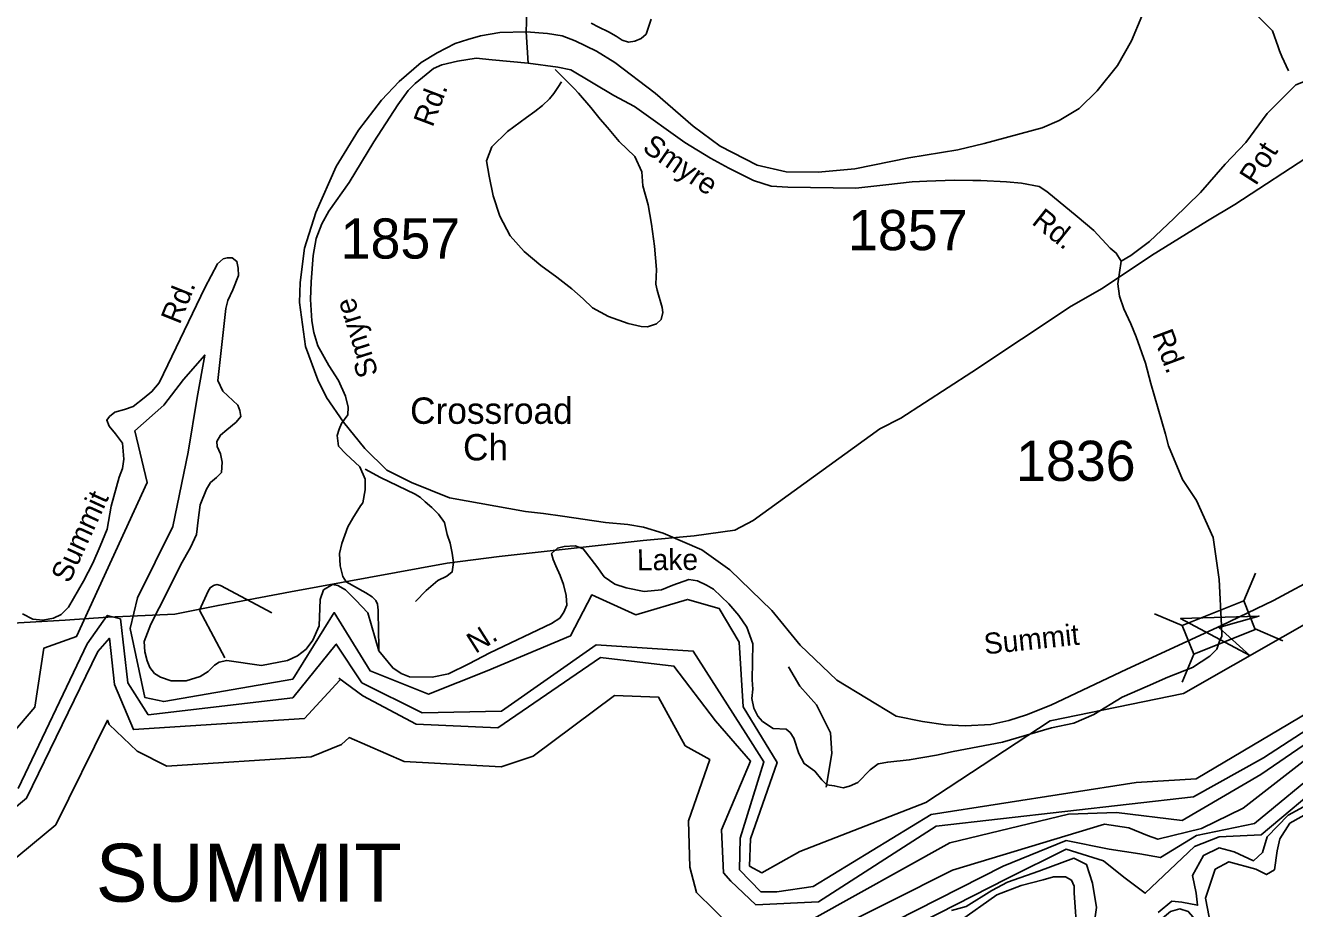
# Model space of a CAD drawing. Extents: x 884530 to 1028605, y 526725 to 653634.
# Drawn here: x 979521 to 983469, y 554541 to 557289 of the extents above; entities that cross this region are included whole.
import ezdxf

# ---------------------------------------------------------------- set-up
doc = ezdxf.new("R2010")
doc.units = 0
for name, color, linetype in [('Exist Cultural Church with Cemetery Label', 7, 'Continuous'), ('Exist Hydrographic Bay Label', 7, 'Continuous'), ('Exist Hydrographic Buffer Line', 7, 'Continuous'), ('Exist Hydrographic Lake Shore Label', 7, 'Continuous'), ('Exist Railroad Mainline', 7, 'Continuous'), ('Exist Road Non-System Type 51', 7, 'Continuous'), ('Exist Road Primary US Structure RailRoad Attributed CELL', 7, 'Continuous'), ('Exist Road Primary US Structure RailRoad CELL', 7, 'Continuous'), ('Exist Road Secondary Type 41 Attributed', 7, 'Continuous'), ('Exist Road Secondary Type 51 Attributed', 7, 'Continuous'), ('Exist Road Secondary Type 51 Label', 7, 'Continuous'), ('Exist Road Secondary Type 51 Number Label', 7, 'Continuous'), ('Exist Utilities Electrical Transmission Line', 7, 'Continuous')]:
    doc.layers.add(name, color=color, linetype=linetype)

msp = doc.modelspace()

# ---------------------------------------------------------------- linework, layer by layer
at = {"layer": 'Exist Hydrographic Bay Label'}
for points in [[(981773.4, 554673.1), (981811.5, 554652.9), (981929.6, 554719), (982322.3, 554872), (982708.3, 555125.6), (983123.8, 555210.7), (983586.4, 555475.2), (983850.8, 555626.4), (983945.2, 555853.1), (984171.7, 556225.9), (984374.7, 556466.8), (984691, 556660.5), (984813.8, 556721.9), (984856.3, 556797.5), (984719.3, 556907.6), (984539.9, 557014.8), (984563.5, 557161.2), (984610.8, 557265.2), (984738.2, 557430.5)], [(979436.3, 555035.2), (979550.1, 555167.8), (979578.4, 555352), (979680.1, 555388.1), (979899.4, 555866.9), (979861.7, 556027.5), (979951.4, 556107.8), (980012.7, 556188.1), (980078.8, 556263.7), (980055.2, 556131.5), (980026.9, 555961.4), (979979.7, 555729.9), (979869.4, 555508.4), (979846.4, 555412.6), (979892.5, 555198), (979951, 555185.5), (980352.6, 555255.7), (980481.5, 555462.6), (980593.7, 555281), (980775.1, 555208.4), (980957.7, 555281.2), (981216.7, 555389.8), (981282.8, 555517.4), (981419.7, 555455.9), (981580.2, 555503.2), (981679.3, 555474.8), (981740.7, 555370.9), (981753.1, 555169.7), (981859.7, 554996.2), (981776.4, 554758.3), (981773.4, 554673.1)], [(983044.2, 554529.3), (983087.4, 554564.7), (983118.4, 554561.4), (983167.2, 554551.7), (983162.4, 554589.2), (983150.9, 554644.6), (983185.2, 554706.5), (983234, 554730.9), (983281.3, 554717.9), (983341.6, 554690.2), (983369.3, 554716.3), (983383.9, 554765.2), (983449.1, 554832), (983610.4, 554920)], [(982401.5, 554535.4), (982447.1, 554548.4), (982526.9, 554597.3), (982575.8, 554623.4), (982673.6, 554657.6), (982782.7, 554698.3), (982821.8, 554678.8), (982839.8, 554620.1), (982852.8, 554545.1), (982843, 554478.3)]]:
    msp.add_lwpolyline(points, dxfattribs=at)
at = {"layer": 'Exist Hydrographic Buffer Line'}
for p, q in [((979839.3, 555244.1), (979903.1, 555144.7)), ((980755, 555150.2), (981002.3, 555155.4))]:
    msp.add_line(p, q, dxfattribs=at)
for points in [[(981744.2, 554760.7), (981742.3, 554662.6), (981809, 554593.9), (981858, 554593.9), (981971.8, 554610.2), (982338.1, 554834.7), (982975.8, 554933.8), (983163, 554944.8), (983597.9, 555203.8), (983809.8, 555338.8), (984134.6, 555683.1), (984232.4, 556131), (984441.1, 556333.2), (984750.9, 556504.8), (984898, 556649.9), (984886.9, 556779.6), (984748.5, 556935), (984646.8, 556991.8), (984657.8, 557122), (984728.8, 557223.9), (984875.8, 557376), (984982.3, 557415.1), (985163.7, 557368.8), (985057.9, 557288.8)], [(981686.4, 554786.2), (981692.2, 554652.8), (981714.8, 554627.3), (981793.3, 554552.7), (981987.5, 554562.5), (982353.9, 554797.5), (983154.7, 554889.7), (983372.1, 555011), (983886.9, 555344.3), (984052, 555498.6), (984195.2, 555630.8), (984263.3, 556105.3), (984465.2, 556300.8), (984770.3, 556469.8), (984926.3, 556621.6), (984948.4, 556692), (984925.9, 556788.8), (984777.6, 556962.4), (984688.8, 557014.7), (984696.8, 557108), (984759.8, 557198.3), (984898.3, 557341.6), (984984.5, 557373.3), (985024.8, 557317.1)], [(984771.3, 556334.6), (984691, 556249.5), (984691, 556164.5), (984552.8, 555911.6), (984515.2, 555761.1), (984525.5, 555591.9), (984615.5, 555415.3), (984539.1, 555426), (984382.7, 555419.5), (984185.4, 555312.6), (983953.8, 555174.8), (983814.2, 555036.8), (983577.3, 554949.6), (983364.5, 554770.8), (983234, 554765.2), (983157.5, 554734.2), (983004.3, 554589.2), (982937.5, 554639.3)], [(983118.9, 554815.4), (983363.9, 554958.6), (983633.6, 555143.2), (983752, 555168), (984272.3, 555537.1), (984356.9, 556027.4), (984537.8, 556202.7), (984604.4, 556275.9)], [(984653.7, 556266.8), (984593.2, 556203.7), (984417.8, 556001.7), (984355.6, 555788.1), (984365.4, 555567), (984381.6, 555531.6), (984228.2, 555438), (983903.4, 555236.9), (983760.3, 555112.9), (983542.8, 555035.7), (983308.8, 554853.9), (983179.5, 554790.6), (983044, 554757.4), (983011.1, 554769), (982953, 554792.3)], [(979498.7, 554915.3), (979713.3, 555364.8), (979775.5, 555453.4), (979816.3, 555442.8), (979839.3, 555244.1)], [(977900.8, 555161.6), (977817.7, 554885.6), (977782.7, 554703), (977899.8, 554522), (978060.2, 554473.6), (978224.5, 554232.3), (978290.7, 554197.3), (978508.3, 554199.5), (978913.5, 554376.4), (979524.4, 554884.6), (979746.6, 555341.4), (979782.6, 555382.5), (979798.5, 555238.8), (979857, 555098.6), (980388.7, 555133.4), (980499.4, 555251.9)], [(979903.1, 555144.7), (980352.6, 555196.9), (980487.9, 555364.3), (980567.1, 555244.2), (980755, 555150.2)], [(981002.3, 555155.4), (981295.9, 555362.4), (981598.3, 555342.9), (981762.4, 555086.2), (981818, 554998), (981744.2, 554760.7)], [(980495.6, 555258.3), (980570.1, 555203), (980736.2, 555114.8), (980990.1, 555104.4), (981310.2, 555323.1), (981538, 555295.9), (981667.8, 555125.2), (981776.1, 554999.7), (981686.4, 554786.2)], [(978972.8, 554270.1), (979615.1, 554802.6), (979775.9, 555127.6), (979781.5, 555114.5), (979868.3, 555030.8), (979960.7, 554984.3), (980410, 555013.4), (980504.1, 555051.7), (980527.5, 555073.3), (980698.6, 554999.4), (981000.7, 554982.7), (981100.1, 555015.4), (981353.3, 555204.3), (981490.7, 555198.8), (981572.9, 555048.2), (981649.8, 555005), (981583.1, 554814.9), (981587.3, 554670.4), (981608.9, 554591.9), (981718.7, 554484), (981779.5, 554454.6), (981867.8, 554462.4)], [(983563.5, 554987.1), (983343.9, 554805.8), (983164, 554768.4), (983051.6, 554700), (982988, 554711.4), (982892.6, 554726.1), (982758.3, 554753.8), (982562.7, 554673.5), (982025.5, 554400.5), (981909.7, 554312.4), (981812.5, 554238.3), (981777.5, 554174.8), (981743.3, 554045.6), (981927.8, 553737)], [(983118.9, 554815.4), (982915.2, 554840.2), (982765.2, 554834.9), (982396.4, 554745.8), (981964.2, 554505.1), (981867.8, 554462.4)], [(981857.8, 554424.7), (982013, 554464.4), (982405.3, 554660.6), (982877.3, 554804.1), (982953, 554792.3)], [(982937.5, 554639.3), (982874.6, 554690.3), (982758.3, 554726.1), (982575.3, 554635.5), (982043.6, 554364.9), (981934.3, 554280.8), (981858.9, 554203.3), (981799.5, 554152.4), (981770.1, 554075.8), (981777.5, 554020.4), (982002.2, 553643), (982007.6, 553573.8), (981925.9, 553329), (981861.4, 553189.2), (981798.7, 553088.1), (981692.4, 553040.5), (981702, 553150.2), (981686.7, 553307.7), (981842.7, 553753)]]:
    msp.add_lwpolyline(points, dxfattribs=at)
at = {"layer": 'Exist Railroad Mainline'}
for points in [[(982994, 557318.5), (982961.2, 557241), (982917.7, 557164.3), (982854.9, 557085.8), (982799.3, 557030.7), (982736.4, 556993.4), (982684.2, 556970.8), (982502.9, 556922), (982421.1, 556902.5), (982268.6, 556877.1), (982100.6, 556843.4), (981987.1, 556832.2), (981887.8, 556833.9), (981797.2, 556854.8), (981682.2, 556913.2), (981598.5, 556976), (981480, 557078.9), (981354.5, 557174), (981297.1, 557209.6), (981230.8, 557241), (981190.4, 557257.1), (981145.4, 557263.7), (981078.3, 557269.6)], [(981078.3, 557269.6), (980996.6, 557266.8), (980936.3, 557256.5), (980897.6, 557245.4), (980857.9, 557233.1), (980802.2, 557203.5), (980751.6, 557173.9), (980684, 557114.8), (980628.6, 557057), (980556.6, 556962.9), (980487.3, 556850.7), (980424, 556707.5), (980389.2, 556595.9), (980375.2, 556489.6), (980373.5, 556427.7), (980392.6, 556290), (980431, 556187.1), (980457.1, 556131.3), (980510.1, 556055.2), (980576.2, 555972.5), (980645.2, 555905.9), (980721.5, 555867.1), (980840, 555819.5), (981076.9, 555777.4), (981132.9, 555770.5), (981191.1, 555762.9), (981324.9, 555743.2), (981394.6, 555736.4), (981443.4, 555727.7), (981505.1, 555709.5), (981624.7, 555658), (981711.8, 555595.2), (981842.6, 555469.4), (981931.3, 555360.9), (982044.8, 555252.7), (982229.8, 555140), (982311.2, 555123.6), (982382.7, 555113.2), (982443.7, 555109.7), (982524.5, 555114.7), (982579.6, 555127.1), (982635.4, 555144.6), (982710.3, 555174.2), (982946.8, 555286.5), (983241.4, 555422.2)], [(983241.4, 555422.2), (983403.5, 555500.3), (983553.7, 555581.3), (983640.8, 555635.3), (983728, 555708.5), (983817, 555809.9), (983897, 555916.9), (984125.3, 556242.9), (984282.1, 556435.5), (984397.4, 556544.5), (984531.3, 556639.5), (984652, 556700.7), (984799.8, 556753.8), (985010.5, 556813.9), (985244, 556880.1), (985423.5, 556916.7), (985636.1, 556940.3)]]:
    msp.add_lwpolyline(points, dxfattribs=at)
at = {"layer": 'Exist Road Non-System Type 51'}
for points in [[(981280.3, 557296.6), (981304.9, 557284.2), (981335, 557269.6), (981358.5, 557255.4), (981377.6, 557243.1), (981396.8, 557237.1), (981416.1, 557239.8), (981435.8, 557248.9), (981452.3, 557262.1), (981467.2, 557308.5)], [(983449.6, 557148), (983428.9, 557192.3), (983421.9, 557210.3), (983417.8, 557222.9), (983400, 557272.1), (983340, 557332.2)], [(981168.8, 557152.2), (981216, 557104.8), (981227.6, 557092.9), (981241.7, 557078.1), (981279.6, 557034.4), (981309.2, 556997.5), (981332, 556972), (981368, 556927.9), (981416.1, 556881.3), (981438.4, 556834), (981441.4, 556790.2), (981458.5, 556730.6), (981468.3, 556670.9), (981478.3, 556602.6), (981483.5, 556530.3), (981482.4, 556483.9), (981485.6, 556465.6), (981501.9, 556411.4), (981504, 556396.1), (981498.7, 556374.6), (981483.9, 556360.9), (981456.2, 556351.9), (981436.2, 556353), (981396.2, 556361.9), (981334.2, 556383.5), (981285.3, 556410.9), (981255.5, 556438.8), (981220.4, 556470.1), (981173.7, 556505.8), (981124.4, 556542.6), (981072.1, 556586), (981029.2, 556634.5), (980996.2, 556695.6), (980976, 556759.3), (980963, 556819.9), (980955, 556867.7), (980971.8, 556911.9), (981020.7, 556959.7), (981079.5, 557003.1), (981105.9, 557021.4), (981129.7, 557039.6), (981151.3, 557060.5), (981164.9, 557077.7), (981177.3, 557095.8), (981189, 557114.2)], [(980577.3, 555908.8), (980625.7, 555882.9), (980732.8, 555831), (980750.2, 555820.6), (980764, 555806.8), (980784.7, 555789.6), (980805.4, 555768.8), (980824.4, 555742.9), (980833.1, 555704.9), (980841.7, 555678.9), (980848.6, 555647.8), (980852.1, 555618.5), (980848.6, 555589.1), (980831.8, 555575.3), (980803.9, 555562.7), (980767, 555531.5), (980734.3, 555496.6)], [(980061.9, 555470.3), (980089.3, 555529.6), (980095.5, 555539.6), (980105.5, 555546.4), (980116, 555549.5), (980127.3, 555546.4), (980287.4, 555461.5)], [(980141.4, 555322.1), (980097.6, 555403.7), (980061.9, 555470.3)], [(982011.5, 554919.5), (982029.8, 555023.8), (982025.5, 555088.5), (981981.5, 555175.1), (981929.7, 555233.4), (981895.1, 555294)]]:
    msp.add_lwpolyline(points, dxfattribs=at)
at = {"layer": 'Exist Road Primary US Structure RailRoad Attributed CELL'}
msp.add_lwpolyline([(983329.3, 555328.7), (983114.4, 555443.8), (983358.1, 555451.6), (983233.1, 555416)], close=True, dxfattribs=at)
at = {"layer": 'Exist Road Primary US Structure RailRoad CELL'}
for p, q in [((983310.8, 555498.8), (983347.5, 555585.4)), ((983032.9, 555458.8), (983119.5, 555422.1)), ((983346, 555411.6), (983432.6, 555374.8)), ((983118.8, 555246.2), (983155.6, 555332.8))]:
    msp.add_line(p, q, dxfattribs=at)
msp.add_lwpolyline([(983119.5, 555422.1), (983310.6, 555499.3), (983346.6, 555410), (983155.6, 555332.8)], close=True, dxfattribs=at)
at = {"layer": 'Exist Road Secondary Type 41 Attributed'}
for points in [[(981078.3, 557269.6), (981081, 557331.9)], [(981085, 557171.7), (981078.3, 557269.6)], [(979631.6, 555456.9), (979654.5, 555479.7), (979701.6, 555559.7), (979730.6, 555616.5), (979753.5, 555668.7), (979775.6, 555722), (979787.4, 555794), (979804, 555853.6), (979813, 555884), (979822.7, 555911), (979826.9, 555940.1), (979822.4, 555989.3), (979801.6, 556019.1), (979781.5, 556042.6), (979773.9, 556060.6), (979782.9, 556072.4), (979799.5, 556086.2), (979828.6, 556093.8), (979855.6, 556103.5), (979890.6, 556131.1), (979914.5, 556149.9), (979936.6, 556176.9), (979963.4, 556233.2), (980079.4, 556472.5), (980118, 556547.5), (980136, 556562.6), (980148.5, 556566.1), (980163.7, 556566.1), (980178.9, 556555), (980183.1, 556534.2), (980183.8, 556510.7), (980166.5, 556467.1), (980150.5, 556433.8), (980144.3, 556408.2), (980119.2, 556184.8), (980134.8, 556151.4), (980182, 556108), (980188.1, 556091), (980190.5, 556072.9), (980176.5, 556055.1), (980147.4, 556030.8), (980128, 556014.9), (980116.3, 555994.8), (980117.7, 555978.9), (980128, 555956.7), (980132.9, 555930.4), (980130.8, 555897.9), (980115.6, 555883.1), (980096.5, 555866.7), (980084.1, 555846.6), (980064.7, 555797.5), (980057.8, 555750.4), (980052.9, 555705.4), (980034.6, 555665.2), (980004.1, 555611.9), (979963.3, 555528.1), (979911.3, 555426.3), (979890.2, 555373), (979892.3, 555340.5), (979899.9, 555312.1), (979908.2, 555291.3), (979922.1, 555273.3), (979940.8, 555261.5), (979974.1, 555250.1), (980021.4, 555249.7), (980064, 555263.6), (980088.9, 555279.5), (980109.5, 555299.3), (980123.5, 555308.6), (980147, 555313.8), (980255.7, 555298.1), (980336.6, 555313.1), (980367.1, 555328), (980393.7, 555349.1), (980414.7, 555376.5), (980434.4, 555421.7), (980438.1, 555503.5), (980448.3, 555532.9), (980475.9, 555550.3), (980492.5, 555546.8), (980516.1, 555533.7), (980549.2, 555501), (980586.2, 555461.4), (980620.3, 555343.2)], [(983241.4, 555422.2), (983233.9, 555564.9), (983215.6, 555696.1), (983163.6, 555811.2), (983119.8, 555877), (983076.7, 555980.9), (983067.6, 556017.5), (983021.4, 556175.6), (983005.1, 556238.9), (982975.9, 556320.1), (982959.4, 556361.2), (982937.4, 556407.5), (982924, 556446.7), (982919.2, 556485.7), (982929.1, 556556.3)], [(980620.3, 555343.2), (980663.8, 555290.5), (980689.5, 555273.3), (980715.8, 555262.7), (980785.8, 555261.5), (980837.3, 555271.9), (980900.3, 555303.1), (980965.4, 555337.7), (981157.1, 555428.7), (981183.1, 555445), (981195.6, 555463.7), (981204.6, 555485.9), (981202.5, 555515.7), (981194.9, 555550.3), (981184.2, 555578), (981171, 555607.8), (981162.7, 555627.1), (981157.9, 555645.9), (981176.5, 555663.2), (981197.3, 555668), (981230.5, 555670.1), (981256.1, 555661), (981298, 555605.9), (981321.6, 555573.8), (981354.8, 555551), (981390.1, 555539.2), (981445.5, 555528.1), (981499.9, 555533.7), (981535.2, 555547.5), (981585, 555565.5), (981612, 555561.4), (981639.4, 555548.2), (981661.5, 555535.7), (981708.6, 555490), (981739.7, 555453.3), (981765.4, 555417.3), (981783.7, 555365.4), (981781.9, 555253.7), (981783.2, 555223.7), (981780.9, 555195.1), (981787.2, 555165.3), (981798.9, 555140.4), (981814.2, 555123.7), (981847.3, 555101.6), (981887.2, 555099.5), (981899.7, 555089.8), (981911.4, 555071.8), (981926.7, 555024), (981943.1, 554992.9), (981976.8, 554969), (981997.9, 554942.4), (982013.9, 554926.4), (982036.7, 554923.6), (982065.1, 554917.4), (982084.2, 554922.3), (982109.8, 554933.3), (982148.6, 554973.5), (982173.5, 554991.5), (982203.2, 554997.3), (982270.4, 555004), (982354.7, 555018.6), (982407.2, 555030.7), (982560, 555059.2), (982712.7, 555103.7), (982782, 555118.9), (982844.3, 555145.2), (982933, 555199.2), (983011.9, 555233.8), (983074.2, 555261.5), (983151.7, 555292), (983205.1, 555326.9), (983227.2, 555349.1), (983235.2, 555373.2), (983243.1, 555388.9), (983241.4, 555422.2)], [(979512, 555458.1), (979544.4, 555442.3), (979575.1, 555439.1), (979608.1, 555445), (979631.6, 555456.9)], [(983567.3, 554870.2), (983454.3, 554807), (983423, 554758.7), (983414.9, 554721.2), (983406.7, 554662.5), (983381.2, 554647.4), (983348, 554664), (983264.9, 554687.3), (983221.7, 554664), (983191.8, 554574.3), (983208.4, 554487.8), (983191.7, 554476.7), (983175.4, 554489.7), (983137.9, 554532.1), (983111.8, 554541.1), (983082.5, 554532.9), (983020.6, 554480.8), (982921.2, 554322.7), (982839.6, 554268.4), (982772.2, 554225.4)], [(982793.1, 554457.9), (982783.2, 554590.9), (982783.6, 554611.6), (982774.6, 554630.3), (982756.6, 554640.8), (982719.2, 554640.1), (982686.8, 554630.8), (982618.2, 554613.2), (982543.2, 554584.3), (982425.9, 554501.6)]]:
    msp.add_lwpolyline(points, dxfattribs=at)
at = {"layer": 'Exist Road Secondary Type 51 Attributed'}
for points in [[(982929.1, 556556.3), (982959.8, 556573.1), (983017.3, 556617.1), (983093.7, 556688.9), (983176.6, 556769.5), (983253, 556858), (983317.1, 556925), (983383.2, 557014.8), (983435.2, 557066.8), (983472.9, 557104.6), (983536.5, 557129.2), (983632.1, 557142.2), (983694, 557150.7), (983837.8, 557177.4), (983890, 557208.7), (983933.6, 557269.8), (983983.1, 557537.7)], [(981085, 557171.7), (980972.3, 557182.4), (980922.8, 557187.2), (980865.4, 557178.2), (980816.2, 557166.4), (980789.9, 557155.4), (980733.7, 557108.3), (980711.9, 557086.8), (980679.8, 557041.8), (980605, 556926.8), (980527.5, 556800.8), (980464.5, 556711.2), (980443, 556672), (980425.6, 556626.8), (980416.3, 556573), (980409.8, 556492), (980407.4, 556436.1), (980411.8, 556369.7), (980418.1, 556334.1), (980430.6, 556292.6), (980465.2, 556231.6), (980494.3, 556184.2), (980516.8, 556135.9), (980524.8, 556101.4), (980523.9, 556077.2), (980503.7, 556050.5)], [(982929.1, 556556.3), (982914, 556580.8), (982895.2, 556596.7), (982844.9, 556651.1), (982792.2, 556694.4), (982698.1, 556772.9), (982674.5, 556787.6), (982619.7, 556798.2), (982572.8, 556802.6), (982492.9, 556807.1), (982468.3, 556807.2), (982410.1, 556807.5), (982324.7, 556804.9), (982279.2, 556802.9), (982197.6, 556793.7), (982103.6, 556783), (981892.4, 556785.6), (981840.8, 556789), (981785.8, 556806.3), (981709.1, 556844.8), (981652.5, 556876.5), (981572, 556925.5), (981416, 557036.7), (981351, 557071.2), (981217.4, 557150.8), (981176.9, 557159.2), (981085, 557171.7)], [(980503.7, 556050.5), (980496.8, 556033), (980490.5, 556013.8), (980494.3, 555980.6), (980517.3, 555956.3), (980561.6, 555915.7), (980578.2, 555877.1), (980577.6, 555844.1), (980570.2, 555804.4), (980563.7, 555794.2), (980539.3, 555756.7), (980523.6, 555729), (980505.6, 555677.3), (980498.1, 555645.9), (980499.5, 555607.8), (980507.8, 555575.2), (980518.5, 555557.8), (980579.8, 555523.9), (980599.3, 555511.2), (980610.9, 555500.4), (980615.6, 555488.2), (980618.1, 555470.3), (980618.2, 555451.1), (980619.4, 555420.5), (980620.3, 555343.2)]]:
    msp.add_lwpolyline(points, dxfattribs=at)
at = {"layer": 'Exist Utilities Electrical Transmission Line'}
msp.add_lwpolyline([(983531.3, 556893.6), (983283.5, 556732), (983197.7, 556681.1), (983023.9, 556573), (982870.2, 556470.3), (982774.2, 556415.4), (982465, 556210), (982243.9, 556067.6), (982178.6, 556033.9), (981784.6, 555749.4), (981727.5, 555719.3), (981600.7, 555701.7), (981442.2, 555687.1), (980994.1, 555636.5), (980833.2, 555616.1), (980345.9, 555526.9), (980120.4, 555484.7), (979985.2, 555457.4), (979776.8, 555448.6), (979644.4, 555439.1), (979315.5, 555420.5)], dxfattribs=at)

# ---------------------------------------------------------------- texts
at = {"layer": 'Exist Cultural Church with Cemetery Label'}
for s, p in [('Crossroad', (980717.5, 556049.7)), ('Ch', (980882.1, 555935.9))]:
    msp.add_text(s, height=82.02, dxfattribs=at).set_placement(p)
at = {"layer": 'Exist Hydrographic Lake Shore Label'}
msp.add_text('SUMMIT', height=180.45, dxfattribs=at).set_placement((979739.8, 554563))
msp.add_text('SUMMIT', height=180.45, dxfattribs=at).set_placement((979739.8, 554563))
at = {"layer": 'Exist Road Secondary Type 51 Label'}
for s, rotation, p in [('Rd.', 69.278, (980787.4, 556970.1)), ('Smyre', 325.5185, (981436.7, 556900.9)), ('Pot', 57.3849, (983348.4, 556788.3)), ('Rd.', 321.4752, (982648.1, 556673.5)), ('Rd.', 68.1624, (980000.8, 556356.2)), ('Smyre', 107.501, (980619.4, 556205.7)), ('Rd.', 290.5697, (983025.4, 556329)), ('Summit', 65.3336, (979657.4, 555550.7)), ('Lake', 0.4283, (981423.3, 555593.8)), ('N.', 32.3431, (980920.9, 555333.3)), ('Summit', 5.9218, (982505.9, 555332.1))]:
    msp.add_text(s, height=65.62, rotation=rotation, dxfattribs=at).set_placement(p)
at = {"layer": 'Exist Road Secondary Type 51 Number Label'}
for s, p in [('1857', (982079.8, 556590)), ('1857', (980501.4, 556563.8)), ('1836', (982602.5, 555872.1))]:
    msp.add_text(s, height=125, dxfattribs=at).set_placement(p)

doc.saveas('drawing.dxf')
